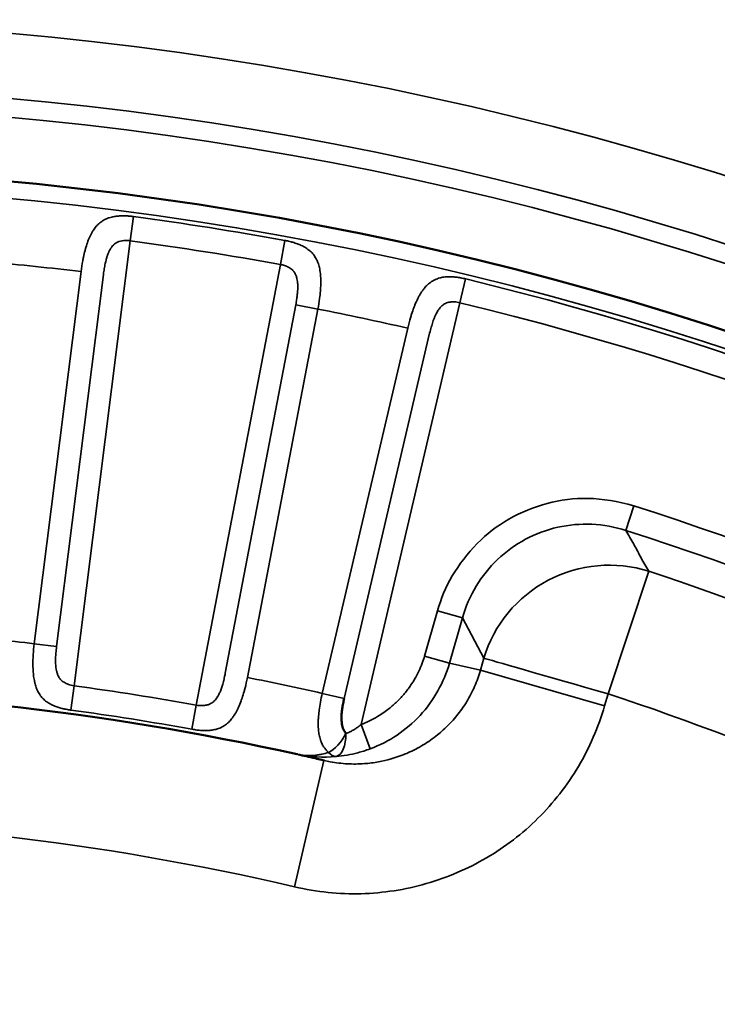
# Model space of a CAD drawing. Header units: millimetres. Extents: x 50 to 3176, y 50 to 2109.
# Tile 425 of 656: x 1190.38 to 1195.75, y 1684.13 to 1691.72. Entities that reach past the tile are written whole.
import ezdxf

# ---------------------------------------------------------------- set-up
doc = ezdxf.new("R2010")
doc.units = ezdxf.units.MM
doc.header["$LTSCALE"] = 10
doc.layers.add('Visible (ISO)', color=7, linetype='Continuous', lineweight=50)
doc.layers.add('Visible Narrow (ISO)', color=7, linetype='Continuous', lineweight=35)

msp = doc.modelspace()

# ---------------------------------------------------------------- linework, layer by layer
at = {"layer": 'Visible (ISO)'}
msp.add_line((1192.7253, 1686.0112), (1192.7073, 1686.0154), dxfattribs=at)
msp.add_circle((1187.953, 1665.5616), 25.0206, dxfattribs=at)
msp.add_arc((1187.953, 1665.5616), 21, 77.44199, 102.55805, dxfattribs=at)
for points, knots in [([(1192.8793, 1686.4891), (1192.8766, 1686.4759), (1192.8741, 1686.4633), (1192.8718, 1686.4512), (1192.8692, 1686.437), (1192.8669, 1686.4237), (1192.8651, 1686.4112), (1192.8643, 1686.4057), (1192.8635, 1686.4004), (1192.8629, 1686.3952), (1192.8618, 1686.3862), (1192.861, 1686.3777), (1192.8605, 1686.3697), (1192.8599, 1686.3613), (1192.8596, 1686.3533), (1192.8594, 1686.3457), (1192.8594, 1686.3415), (1192.8594, 1686.3374), (1192.8594, 1686.3334), (1192.8595, 1686.3311), (1192.8595, 1686.3288), (1192.8596, 1686.3266), (1192.8598, 1686.3197), (1192.8601, 1686.3132), (1192.8607, 1686.3067), (1192.8609, 1686.3047), (1192.8611, 1686.3027), (1192.8613, 1686.3006), (1192.862, 1686.2946), (1192.8628, 1686.2887), (1192.864, 1686.2829), (1192.8647, 1686.2794), (1192.8655, 1686.276), (1192.8665, 1686.2726), (1192.8667, 1686.2718), (1192.8669, 1686.2709), (1192.8672, 1686.2701), (1192.8692, 1686.2633), (1192.8717, 1686.2566), (1192.8748, 1686.2501), (1192.8777, 1686.2439), (1192.8812, 1686.2379), (1192.8851, 1686.232), (1192.8878, 1686.2279), (1192.8908, 1686.2238), (1192.894, 1686.2198)], [0, 0, 0, 0, 0.0927131, 0.0927131, 0.0927131, 0.2017768, 0.2017768, 0.2017768, 0.25, 0.25, 0.25, 0.3344202, 0.3344202, 0.3344202, 0.4231252, 0.4231252, 0.4231252, 0.4720132, 0.4720132, 0.4720132, 0.5, 0.5, 0.5, 0.5841648, 0.5841648, 0.5841648, 0.61071, 0.61071, 0.61071, 0.6905838, 0.6905838, 0.6905838, 0.7380618, 0.7380618, 0.7380618, 0.75, 0.75, 0.75, 0.8459191, 0.8459191, 0.8459191, 0.9367991, 0.9367991, 0.9367991, 0.9999999, 0.9999999, 0.9999999, 0.9999999]), ([(1192.5231, 1686.0583), (1192.5446, 1686.0535), (1192.5889, 1686.0434), (1192.6505, 1686.0297), (1192.6903, 1686.02), (1192.7075, 1686.016)], [0.0200822, 0.0200822, 0.0200822, 0.0200822, 0.3333333, 0.6666667, 0.9168116, 0.9168116, 0.9168116, 0.9168116])]:
    msp.add_open_spline(points, degree=3, knots=knots, dxfattribs=at)
at = {"layer": 'Visible Narrow (ISO)'}
for p, q in [((1191.2328, 1690.0144), (1191.2579, 1690.2019)), ((1190.8013, 1686.5867), (1191.2329, 1690.0153)), ((1192.4241, 1690.0175), (1192.3901, 1689.832)), ((1192.3901, 1689.832), (1191.7411, 1686.4378)), ((1190.8539, 1689.7783), (1190.493, 1686.911)), ((1190.6648, 1686.8894), (1191.0258, 1689.7566)), ((1193.7711, 1689.5385), (1193.8155, 1689.7217)), ((1192.5072, 1689.522), (1191.9645, 1686.6835)), ((1192.6773, 1689.4895), (1192.5072, 1689.522)), ((1193.0102, 1686.2883), (1193.7711, 1689.5385)), ((1192.1346, 1686.651), (1192.6773, 1689.4895)), ((1193.3694, 1689.3424), (1192.7107, 1686.5285)), ((1193.538, 1689.3029), (1192.8793, 1686.4891)), ((1195.0494, 1687.784), (1195.1099, 1687.9735)), ((1195.2253, 1687.4697), (1194.9119, 1686.5256)), ((1193.5997, 1687.1656), (1193.4995, 1686.8163)), ((1193.5997, 1687.1656), (1193.7909, 1687.1108)), ((1193.7909, 1687.1108), (1193.6908, 1686.7615)), ((1193.7909, 1687.1108), (1193.9559, 1686.7995)), ((1190.6648, 1686.8894), (1190.493, 1686.911)), ((1193.6907, 1686.7615), (1193.4995, 1686.8163)), ((1193.9293, 1686.7064), (1193.9559, 1686.7995)), ((1193.9293, 1686.7064), (1193.6908, 1686.7615)), ((1194.8853, 1686.4323), (1193.9292, 1686.7065)), ((1190.776, 1686.3998), (1190.8013, 1686.5867)), ((1192.7107, 1686.5285), (1192.8793, 1686.4891)), ((1194.8853, 1686.4323), (1194.9119, 1686.5255)), ((1191.7412, 1686.4383), (1191.7075, 1686.2525)), ((1193.0102, 1686.2883), (1193.0801, 1686.1012)), ((1192.4974, 1685.0384), (1192.7245, 1686.0114))]:
    msp.add_line(p, q, dxfattribs=at)
for radius in [26.1573, 25.6575, 25.5128, 25.0203, 24.8897]:
    msp.add_circle((1187.953, 1665.5616), radius, dxfattribs=at)
for radius, start, end in [(24.8613, 79.63945, 82.36055), (24.6727, 79.63945, 82.36055), (24.3898, 83.16894, 84.83106), (24.8613, 13.63945, 76.36055), (24.6727, 13.63945, 76.36055), (24.3898, 77.16894, 78.83106), (23.5269, 17.71014, 72.28986), (23.328, 17.71014, 72.28986), (23.0836, 51.10875, 71.63656), (21.5, 83.21517, 84.78483), (21.5, 77.21517, 78.78483), (21.2172, 79.7151, 82.2849), (22.0891, 51.10875, 71.6365), (21.0286, 79.7151, 82.2849), (20, 76.86634, 103.13365)]:
    msp.add_arc((1187.953, 1665.5616), radius, start, end, dxfattribs=at)
for centre, major_axis, ratio, start_param, end_param in [((1194.9118, 1686.5253), (0.8836, 0.4683), 0.988716, 0.768644, 2.369277), ((1194.9118, 1686.5253), (-0.9613, 0.2757), 0.000063, 0.105511, 1.570817), ((1192.7989, 1686.2421), (0.1036, 0.1711), 0.469436, 3.74758, 4.864047), ((1192.7989, 1686.2421), (0.0154, -0.1994), 0.470336, 0.036726, 1.422733), ((1192.7989, 1686.2421), (0.0226, -0.1987), 0.500812, 5.66319, 6.245739)]:
    msp.add_ellipse(centre, major_axis=major_axis, ratio=ratio, start_param=start_param, end_param=end_param, dxfattribs=at)
for points, knots in [([(1191.258, 1690.2022), (1191.2451, 1690.2039), (1191.2321, 1690.2053), (1191.2158, 1690.2065), (1191.2127, 1690.2067), (1191.1973, 1690.2076), (1191.1849, 1690.2079), (1191.1681, 1690.2077), (1191.1638, 1690.2076), (1191.1475, 1690.207), (1191.1354, 1690.2061), (1191.1185, 1690.204), (1191.1136, 1690.2032), (1191.0962, 1690.2002), (1191.0836, 1690.1972), (1191.0672, 1690.192), (1191.0632, 1690.1906), (1191.0467, 1690.1843), (1191.0345, 1690.1784), (1191.0194, 1690.1692), (1191.0161, 1690.167), (1191.0026, 1690.1578), (1190.9929, 1690.1497), (1190.9794, 1690.1364), (1190.9753, 1690.132), (1190.9634, 1690.1183), (1190.9558, 1690.1082), (1190.9443, 1690.0907), (1190.9401, 1690.0837), (1190.9291, 1690.064), (1190.9227, 1690.0507), (1190.9133, 1690.0291), (1190.9102, 1690.0212), (1190.9011, 1689.9971), (1190.8956, 1689.9803), (1190.8883, 1689.9554), (1190.8862, 1689.9478), (1190.8798, 1689.9234), (1190.8757, 1689.906), (1190.8701, 1689.8792), (1190.8683, 1689.87), (1190.8616, 1689.8336), (1190.8574, 1689.806), (1190.8539, 1689.7783)], [0, 0, 0, 0, 0.0736988, 0.0736988, 0.0909091, 0.0909091, 0.1585727, 0.1585727, 0.1818182, 0.1818182, 0.246636, 0.246636, 0.2727273, 0.2727273, 0.3410219, 0.3410219, 0.3636364, 0.3636364, 0.4342294, 0.4342294, 0.4545455, 0.4545455, 0.5171263, 0.5171263, 0.5454545, 0.5454545, 0.6018042, 0.6018042, 0.6363636, 0.6363636, 0.6951463, 0.6951463, 0.7272727, 0.7272727, 0.7910581, 0.7910581, 0.8181818, 0.8181818, 0.8780567, 0.8780567, 0.9090909, 0.9090909, 1, 1, 1, 1]), ([(1191.0258, 1689.7566), (1191.0279, 1689.772), (1191.0302, 1689.7867), (1191.0349, 1689.8146), (1191.0374, 1689.8277), (1191.0413, 1689.8459), (1191.0425, 1689.8516), (1191.0453, 1689.8632), (1191.0467, 1689.8689), (1191.0504, 1689.8822), (1191.0526, 1689.8895), (1191.0557, 1689.8989), (1191.0565, 1689.9013), (1191.0596, 1689.9099), (1191.062, 1689.916), (1191.0655, 1689.924), (1191.0663, 1689.926), (1191.0676, 1689.9288), (1191.068, 1689.9296), (1191.0714, 1689.9367), (1191.0747, 1689.943), (1191.0818, 1689.9553), (1191.0858, 1689.9615), (1191.0903, 1689.9675), (1191.0905, 1689.9678), (1191.0948, 1689.9734), (1191.0991, 1689.9784), (1191.1044, 1689.9836), (1191.1052, 1689.9844), (1191.1072, 1689.9863), (1191.1084, 1689.9874), (1191.1145, 1689.9926), (1191.1194, 1689.9962), (1191.1313, 1690.0032), (1191.1383, 1690.0063), (1191.146, 1690.0089), (1191.1465, 1690.0091), (1191.1533, 1690.0113), (1191.16, 1690.0129), (1191.1684, 1690.0146), (1191.1701, 1690.0149), (1191.1789, 1690.0163), (1191.1861, 1690.0171), (1191.1956, 1690.0175), (1191.1978, 1690.0176), (1191.2076, 1690.0177), (1191.2153, 1690.0174), (1191.2263, 1690.0162), (1191.2296, 1690.0158), (1191.2329, 1690.0153)], [0, 0, 0, 0, 0.080801, 0.080801, 0.161263, 0.161263, 0.2, 0.2, 0.242333, 0.242333, 0.301436, 0.301436, 0.320986, 0.320986, 0.374987, 0.374987, 0.392253, 0.392253, 0.4, 0.4, 0.456502, 0.456502, 0.515951, 0.515951, 0.519229, 0.519229, 0.575327, 0.575327, 0.584971, 0.584971, 0.6, 0.6, 0.657149, 0.657149, 0.73075, 0.73075, 0.735254, 0.735254, 0.8, 0.8, 0.81622, 0.81622, 0.883134, 0.883134, 0.903163, 0.903163, 0.971337, 0.971337, 1, 1, 1, 1]), ([(1192.6773, 1689.4895), (1192.6827, 1689.5171), (1192.6872, 1689.5447), (1192.6932, 1689.5905), (1192.6952, 1689.6088), (1192.6975, 1689.6357), (1192.6981, 1689.6445), (1192.6997, 1689.672), (1192.7001, 1689.6904), (1192.6998, 1689.7155), (1192.6996, 1689.7226), (1192.6986, 1689.7452), (1192.6973, 1689.7603), (1192.6942, 1689.783), (1192.6929, 1689.7909), (1192.6887, 1689.8121), (1192.6853, 1689.8249), (1192.679, 1689.8442), (1192.6764, 1689.8512), (1192.6682, 1689.8703), (1192.6621, 1689.8819), (1192.6522, 1689.8972), (1192.649, 1689.9018), (1192.6372, 1689.9172), (1192.6279, 1689.9272), (1192.615, 1689.9387), (1192.612, 1689.9412), (1192.5989, 1689.9518), (1192.588, 1689.9591), (1192.5732, 1689.9677), (1192.5696, 1689.9697), (1192.5552, 1689.9773), (1192.5441, 1689.9824), (1192.5283, 1689.9888), (1192.5238, 1689.9905), (1192.5074, 1689.9965), (1192.4955, 1690.0003), (1192.4796, 1690.0048), (1192.4755, 1690.0059), (1192.4585, 1690.0104), (1192.4457, 1690.0133), (1192.43, 1690.0164), (1192.427, 1690.0169), (1192.4241, 1690.0175)], [0, 0, 0, 0, 0.0909091, 0.0909091, 0.1517786, 0.1517786, 0.1818182, 0.1818182, 0.2465761, 0.2465761, 0.2727273, 0.2727273, 0.3309788, 0.3309788, 0.3636364, 0.3636364, 0.420532, 0.420532, 0.4545455, 0.4545455, 0.5174487, 0.5174487, 0.5454545, 0.5454545, 0.6162299, 0.6162299, 0.6363636, 0.6363636, 0.7053378, 0.7053378, 0.7272727, 0.7272727, 0.7921392, 0.7921392, 0.8181818, 0.8181818, 0.8856905, 0.8856905, 0.9090909, 0.9090909, 0.982763, 0.982763, 1, 1, 1, 1]), ([(1192.5072, 1689.522), (1192.5097, 1689.5358), (1192.5119, 1689.5491), (1192.5156, 1689.5735), (1192.5171, 1689.5847), (1192.5195, 1689.6051), (1192.5204, 1689.6143), (1192.5212, 1689.6242), (1192.5212, 1689.6252), (1192.522, 1689.6353), (1192.5224, 1689.644), (1192.5226, 1689.6539), (1192.5227, 1689.6555), (1192.5228, 1689.6647), (1192.5226, 1689.6721), (1192.5221, 1689.683), (1192.5218, 1689.6865), (1192.5212, 1689.6938), (1192.5208, 1689.6976), (1192.5193, 1689.7086), (1192.5181, 1689.7159), (1192.5148, 1689.7307), (1192.5127, 1689.7381), (1192.5093, 1689.7475), (1192.5084, 1689.7496), (1192.505, 1689.7578), (1192.5021, 1689.7635), (1192.4978, 1689.7705), (1192.4966, 1689.7723), (1192.4911, 1689.7801), (1192.4863, 1689.7856), (1192.4763, 1689.7949), (1192.4712, 1689.7989), (1192.4613, 1689.8057), (1192.4566, 1689.8085), (1192.4514, 1689.8114), (1192.4511, 1689.8116), (1192.4459, 1689.8144), (1192.4409, 1689.8168), (1192.431, 1689.8211), (1192.426, 1689.8229), (1192.416, 1689.8263), (1192.411, 1689.8277), (1192.4008, 1689.8302), (1192.3955, 1689.8312), (1192.3901, 1689.832)], [0, 0, 0, 0, 0.0731458, 0.0731458, 0.1400411, 0.1400411, 0.2, 0.2, 0.2070436, 0.2070436, 0.2698271, 0.2698271, 0.2818221, 0.2818221, 0.3404761, 0.3404761, 0.368723, 0.368723, 0.4, 0.4, 0.4594717, 0.4594717, 0.5237071, 0.5237071, 0.5438326, 0.5438326, 0.6, 0.6, 0.6193872, 0.6193872, 0.6874645, 0.6874645, 0.7484728, 0.7484728, 0.8, 0.8, 0.8039097, 0.8039097, 0.855517, 0.855517, 0.9045181, 0.9045181, 0.952104, 0.952104, 0.9999999, 0.9999999, 0.9999999, 0.9999999]), ([(1193.8155, 1689.7217), (1193.8029, 1689.7248), (1193.7902, 1689.7275), (1193.7741, 1689.7304), (1193.771, 1689.7309), (1193.7558, 1689.7334), (1193.7435, 1689.7351), (1193.7267, 1689.7367), (1193.7225, 1689.737), (1193.7061, 1689.7381), (1193.694, 1689.7385), (1193.6769, 1689.7381), (1193.6721, 1689.7379), (1193.6543, 1689.7367), (1193.6414, 1689.735), (1193.6246, 1689.7315), (1193.6206, 1689.7306), (1193.6037, 1689.7261), (1193.5911, 1689.7216), (1193.5751, 1689.7141), (1193.5715, 1689.7122), (1193.5571, 1689.7044), (1193.5465, 1689.6973), (1193.5317, 1689.6855), (1193.5273, 1689.6816), (1193.5141, 1689.6694), (1193.5057, 1689.6603), (1193.4923, 1689.6441), (1193.4872, 1689.6374), (1193.4742, 1689.6189), (1193.4664, 1689.6065), (1193.4549, 1689.5859), (1193.4508, 1689.5783), (1193.4392, 1689.5551), (1193.4319, 1689.539), (1193.4221, 1689.515), (1193.4192, 1689.5076), (1193.4103, 1689.484), (1193.4045, 1689.4675), (1193.3961, 1689.4414), (1193.3933, 1689.4322), (1193.3827, 1689.3964), (1193.3757, 1689.3695), (1193.3694, 1689.3424)], [0, 0, 0, 0, 0.073625, 0.073625, 0.090909, 0.090909, 0.158699, 0.158699, 0.181818, 0.181818, 0.246882, 0.246882, 0.272727, 0.272727, 0.341743, 0.341743, 0.363636, 0.363636, 0.433986, 0.433986, 0.454545, 0.454545, 0.517665, 0.517665, 0.545455, 0.545455, 0.600987, 0.600987, 0.636364, 0.636364, 0.694499, 0.694499, 0.727273, 0.727273, 0.790703, 0.790703, 0.818182, 0.818182, 0.877118, 0.877118, 0.909091, 0.909091, 1, 1, 1, 1]), ([(1193.538, 1689.3029), (1193.5422, 1689.3197), (1193.5464, 1689.3357), (1193.5517, 1689.3543), (1193.5527, 1689.3578), (1193.558, 1689.3755), (1193.5622, 1689.3888), (1193.5677, 1689.4045), (1193.569, 1689.4079), (1193.5731, 1689.419), (1193.576, 1689.4262), (1193.5819, 1689.4397), (1193.5848, 1689.4459), (1193.5908, 1689.4578), (1193.5939, 1689.4634), (1193.5977, 1689.4698), (1193.5982, 1689.4705), (1193.6011, 1689.4753), (1193.6036, 1689.4793), (1193.6105, 1689.4893), (1193.615, 1689.4952), (1193.6214, 1689.5028), (1193.6231, 1689.5047), (1193.6295, 1689.5114), (1193.6342, 1689.5159), (1193.6405, 1689.5209), (1193.6418, 1689.5219), (1193.644, 1689.5235), (1193.6448, 1689.5241), (1193.6505, 1689.5281), (1193.6555, 1689.531), (1193.6661, 1689.5359), (1193.6717, 1689.538), (1193.6829, 1689.5411), (1193.6884, 1689.5423), (1193.6977, 1689.5436), (1193.7014, 1689.5441), (1193.7071, 1689.5446), (1193.7091, 1689.5447), (1193.7171, 1689.5451), (1193.7232, 1689.5451), (1193.7359, 1689.5446), (1193.7425, 1689.544), (1193.7565, 1689.5419), (1193.7638, 1689.5404), (1193.7711, 1689.5385)], [0, 0, 0, 0, 0.0902043, 0.0902043, 0.1117248, 0.1117248, 0.2, 0.2, 0.2257277, 0.2257277, 0.2847251, 0.2847251, 0.3397487, 0.3397487, 0.3927283, 0.3927283, 0.4, 0.4, 0.4380931, 0.4380931, 0.4982659, 0.4982659, 0.5197073, 0.5197073, 0.5757809, 0.5757809, 0.5905899, 0.5905899, 0.6, 0.6, 0.6536204, 0.6536204, 0.7108128, 0.7108128, 0.7649288, 0.7649288, 0.8, 0.8, 0.8188325, 0.8188325, 0.8750742, 0.8750742, 0.9351911, 0.9351911, 1, 1, 1, 1]), ([(1195.2251, 1687.4693), (1195.2047, 1687.5045), (1195.1845, 1687.5394), (1195.1482, 1687.6062), (1195.132, 1687.6382), (1195.1131, 1687.673), (1195.1119, 1687.6753), (1195.0917, 1687.7125), (1195.0709, 1687.7481), (1195.0494, 1687.784)], [0, 0, 0, 0, 0.333333, 0.333333, 0.64521, 0.64521, 0.666667, 0.666667, 1, 1, 1, 1]), ([(1190.493, 1686.911), (1190.4896, 1686.8834), (1190.487, 1686.8558), (1190.4841, 1686.8102), (1190.4834, 1686.7921), (1190.4829, 1686.7652), (1190.4829, 1686.7561), (1190.4832, 1686.7285), (1190.4839, 1686.7102), (1190.4859, 1686.6852), (1190.4865, 1686.678), (1190.4891, 1686.6556), (1190.4913, 1686.6407), (1190.4958, 1686.6183), (1190.4977, 1686.6102), (1190.5032, 1686.5895), (1190.5071, 1686.5772), (1190.5147, 1686.5581), (1190.5178, 1686.551), (1190.5273, 1686.5321), (1190.534, 1686.5211), (1190.5448, 1686.5064), (1190.5483, 1686.502), (1190.5609, 1686.4874), (1190.5707, 1686.4781), (1190.5842, 1686.4674), (1190.5873, 1686.4651), (1190.6008, 1686.4554), (1190.6118, 1686.4489), (1190.6269, 1686.4412), (1190.6307, 1686.4394), (1190.6454, 1686.4327), (1190.6564, 1686.4284), (1190.6722, 1686.4229), (1190.6769, 1686.4214), (1190.6934, 1686.4164), (1190.7051, 1686.4133), (1190.721, 1686.4096), (1190.7251, 1686.4087), (1190.7421, 1686.4051), (1190.7549, 1686.4029), (1190.7703, 1686.4006), (1190.7732, 1686.4002), (1190.776, 1686.3998)], [0, 0, 0, 0, 0.0909091, 0.0909091, 0.1509618, 0.1509618, 0.1818182, 0.1818182, 0.246234, 0.246234, 0.2727273, 0.2727273, 0.330169, 0.330169, 0.3636364, 0.3636364, 0.4190151, 0.4190151, 0.4545455, 0.4545455, 0.517221, 0.517221, 0.5454545, 0.5454545, 0.6159758, 0.6159758, 0.6363636, 0.6363636, 0.7045179, 0.7045179, 0.7272727, 0.7272727, 0.7913147, 0.7913147, 0.8181818, 0.8181818, 0.885258, 0.885258, 0.9090909, 0.9090909, 0.9833211, 0.9833211, 1, 1, 1, 1]), ([(1190.6648, 1686.8894), (1190.6629, 1686.8724), (1190.6613, 1686.8562), (1190.6599, 1686.8377), (1190.6597, 1686.8347), (1190.6584, 1686.8161), (1190.6577, 1686.8014), (1190.6574, 1686.7855), (1190.6574, 1686.7833), (1190.6573, 1686.7724), (1190.6575, 1686.7641), (1190.6582, 1686.75), (1190.6586, 1686.744), (1190.6599, 1686.7312), (1190.6607, 1686.7245), (1190.6623, 1686.7154), (1190.6627, 1686.7128), (1190.6637, 1686.7078), (1190.6642, 1686.7054), (1190.6666, 1686.6952), (1190.6687, 1686.6875), (1190.6718, 1686.6783), (1190.6725, 1686.6765), (1190.6757, 1686.668), (1190.6786, 1686.6617), (1190.6825, 1686.6548), (1190.683, 1686.6538), (1190.6853, 1686.65), (1190.687, 1686.6472), (1190.6909, 1686.6417), (1190.6931, 1686.639), (1190.6994, 1686.6317), (1190.7037, 1686.6276), (1190.7128, 1686.6201), (1190.7175, 1686.6168), (1190.7274, 1686.6107), (1190.7326, 1686.6079), (1190.7381, 1686.6052), (1190.7381, 1686.6052), (1190.744, 1686.6024), (1190.75, 1686.5998), (1190.7629, 1686.5951), (1190.7698, 1686.5929), (1190.7845, 1686.5893), (1190.7922, 1686.5878), (1190.8005, 1686.5868), (1190.8009, 1686.5867), (1190.8013, 1686.5867)], [0, 0, 0, 0, 0.0893422, 0.0893422, 0.1071908, 0.1071908, 0.2, 0.2, 0.2155698, 0.2155698, 0.2765671, 0.2765671, 0.3240397, 0.3240397, 0.3789522, 0.3789522, 0.4, 0.4, 0.4206782, 0.4206782, 0.4850285, 0.4850285, 0.5014574, 0.5014574, 0.5608849, 0.5608849, 0.5709013, 0.5709013, 0.6, 0.6, 0.6325472, 0.6325472, 0.6893338, 0.6893338, 0.7443642, 0.7443642, 0.8, 0.8, 0.8006629, 0.8006629, 0.8610412, 0.8610412, 0.9272824, 0.9272824, 0.9963442, 0.9963442, 1, 1, 1, 1]), ([(1193.0102, 1686.2883), (1193.0323, 1686.2969), (1193.0536, 1686.3063), (1193.0744, 1686.3164), (1193.0956, 1686.3267), (1193.1162, 1686.3377), (1193.1362, 1686.3496), (1193.1529, 1686.3595), (1193.1693, 1686.3699), (1193.1852, 1686.381), (1193.1992, 1686.3907), (1193.2129, 1686.4008), (1193.2262, 1686.4115), (1193.2479, 1686.4288), (1193.2688, 1686.4472), (1193.2888, 1686.4668), (1193.2987, 1686.4765), (1193.3084, 1686.4865), (1193.3178, 1686.4967), (1193.3368, 1686.5172), (1193.3546, 1686.5386), (1193.3713, 1686.5608), (1193.3793, 1686.5715), (1193.387, 1686.5823), (1193.3944, 1686.5933), (1193.4042, 1686.6078), (1193.4135, 1686.6226), (1193.4223, 1686.6377), (1193.4339, 1686.6576), (1193.4446, 1686.678), (1193.4545, 1686.6989), (1193.4642, 1686.7195), (1193.4731, 1686.7406), (1193.4812, 1686.7622), (1193.4878, 1686.7799), (1193.4939, 1686.7979), (1193.4995, 1686.8163)], [0, 0, 0, 0, 0.091828, 0.091828, 0.091828, 0.185727, 0.185727, 0.185727, 0.264303, 0.264303, 0.264303, 0.333333, 0.333333, 0.333333, 0.445358, 0.445358, 0.445358, 0.50108, 0.50108, 0.50108, 0.612977, 0.612977, 0.612977, 0.666667, 0.666667, 0.666667, 0.737827, 0.737827, 0.737827, 0.831865, 0.831865, 0.831865, 0.92436, 0.92436, 0.92436, 1, 1, 1, 1]), ([(1193.9292, 1686.7065), (1193.9172, 1686.6641), (1193.9022, 1686.6226), (1193.8668, 1686.5419), (1193.8464, 1686.5027), (1193.8167, 1686.4542), (1193.8099, 1686.4434), (1193.7802, 1686.3988), (1193.7554, 1686.366), (1193.7019, 1686.3038), (1193.6731, 1686.2743), (1193.6282, 1686.2335), (1193.6133, 1686.2208), (1193.5636, 1686.1807), (1193.5272, 1686.1552), (1193.4512, 1686.1091), (1193.4117, 1686.0885), (1193.3588, 1686.0653), (1193.3466, 1686.0602), (1193.2732, 1686.0314), (1193.2098, 1686.0132), (1193.1088, 1685.9947), (1193.0722, 1685.9899), (1192.9917, 1685.984), (1192.9478, 1685.9835), (1192.8601, 1685.9882), (1192.8163, 1685.9934), (1192.757, 1686.0042), (1192.7411, 1686.0075), (1192.7255, 1686.012)], [0, 0, 0, 0, 0.0875301, 0.0875301, 0.1748512, 0.1748512, 0.2, 0.2, 0.280813, 0.280813, 0.3615995, 0.3615995, 0.4, 0.4, 0.4870223, 0.4870223, 0.5741084, 0.5741084, 0.6, 0.6, 0.7284058, 0.7284058, 0.8, 0.8, 0.8845503, 0.8845503, 0.9685617, 0.9685617, 0.9994625, 0.9994625, 0.9994625, 0.9994625]), ([(1193.6908, 1686.7615), (1193.6694, 1686.6869), (1193.6094, 1686.5427), (1193.4706, 1686.3525), (1193.2926, 1686.2004), (1193.1531, 1686.1286), (1193.0801, 1686.1012)], [0.0000314, 0.0000314, 0.0000314, 0.0000314, 0.25, 0.5, 0.75, 1, 1, 1, 1]), ([(1191.7075, 1686.2523), (1191.7201, 1686.25), (1191.7328, 1686.248), (1191.7488, 1686.2461), (1191.7517, 1686.2457), (1191.7666, 1686.2441), (1191.7787, 1686.2432), (1191.7952, 1686.2425), (1191.7995, 1686.2423), (1191.8154, 1686.2421), (1191.8272, 1686.2423), (1191.844, 1686.2435), (1191.849, 1686.244), (1191.8662, 1686.246), (1191.8785, 1686.2482), (1191.895, 1686.2524), (1191.8994, 1686.2536), (1191.9164, 1686.259), (1191.9288, 1686.2641), (1191.9444, 1686.2724), (1191.9479, 1686.2744), (1191.9616, 1686.2828), (1191.9716, 1686.2901), (1191.9859, 1686.3025), (1191.9904, 1686.3068), (1192.0032, 1686.3199), (1192.0112, 1686.3293), (1192.0238, 1686.3461), (1192.0286, 1686.353), (1192.0408, 1686.372), (1192.0481, 1686.3848), (1192.0587, 1686.4058), (1192.0624, 1686.4135), (1192.0731, 1686.437), (1192.0797, 1686.4536), (1192.0886, 1686.4778), (1192.0911, 1686.485), (1192.0992, 1686.509), (1192.1044, 1686.5261), (1192.1118, 1686.5523), (1192.1141, 1686.5612), (1192.1232, 1686.5966), (1192.1293, 1686.6237), (1192.1346, 1686.651)], [0, 0, 0, 0, 0.0741392, 0.0741392, 0.0909091, 0.0909091, 0.1581575, 0.1581575, 0.1818182, 0.1818182, 0.245635, 0.245635, 0.2727273, 0.2727273, 0.3394334, 0.3394334, 0.3636364, 0.3636364, 0.4340394, 0.4340394, 0.4545455, 0.4545455, 0.5160527, 0.5160527, 0.5454545, 0.5454545, 0.6011716, 0.6011716, 0.6363636, 0.6363636, 0.695142, 0.695142, 0.7272727, 0.7272727, 0.7916538, 0.7916538, 0.8181818, 0.8181818, 0.8787809, 0.8787809, 0.9090909, 0.9090909, 1, 1, 1, 1]), ([(1191.7411, 1686.4378), (1191.752, 1686.4358), (1191.7627, 1686.4347), (1191.7731, 1686.4343), (1191.7827, 1686.434), (1191.7921, 1686.4343), (1191.8011, 1686.4353), (1191.8023, 1686.4354), (1191.8034, 1686.4355), (1191.8046, 1686.4357), (1191.8066, 1686.4359), (1191.8087, 1686.4362), (1191.8107, 1686.4365), (1191.816, 1686.4373), (1191.8211, 1686.4384), (1191.8261, 1686.4396), (1191.8302, 1686.4407), (1191.8343, 1686.442), (1191.8383, 1686.4434), (1191.8419, 1686.4448), (1191.8454, 1686.4462), (1191.8488, 1686.4479), (1191.8541, 1686.4505), (1191.8591, 1686.4535), (1191.8641, 1686.457), (1191.8655, 1686.458), (1191.867, 1686.4591), (1191.8684, 1686.4602), (1191.8741, 1686.4647), (1191.8795, 1686.4699), (1191.8846, 1686.4755), (1191.8858, 1686.4769), (1191.887, 1686.4782), (1191.8882, 1686.4796), (1191.8918, 1686.4839), (1191.8953, 1686.4885), (1191.8987, 1686.4932), (1191.9017, 1686.4976), (1191.9046, 1686.5021), (1191.9074, 1686.5067), (1191.909, 1686.5094), (1191.9106, 1686.5122), (1191.9121, 1686.5149), (1191.9164, 1686.5227), (1191.9202, 1686.5305), (1191.9237, 1686.5387), (1191.9277, 1686.548), (1191.9313, 1686.5578), (1191.9348, 1686.5684), (1191.9366, 1686.5737), (1191.9384, 1686.5793), (1191.9401, 1686.585), (1191.9416, 1686.5899), (1191.943, 1686.5949), (1191.9445, 1686.6001), (1191.9479, 1686.6123), (1191.9513, 1686.6254), (1191.9546, 1686.6394), (1191.9554, 1686.6426), (1191.9562, 1686.6459), (1191.9569, 1686.6492), (1191.9595, 1686.6602), (1191.962, 1686.6717), (1191.9645, 1686.6835)], [0, 0, 0, 0, 0.088359, 0.088359, 0.088359, 0.170434, 0.170434, 0.170434, 0.181041, 0.181041, 0.181041, 0.2, 0.2, 0.2, 0.249046, 0.249046, 0.249046, 0.29008, 0.29008, 0.29008, 0.32679, 0.32679, 0.32679, 0.383275, 0.383275, 0.383275, 0.4, 0.4, 0.4, 0.465844, 0.465844, 0.465844, 0.481054, 0.481054, 0.481054, 0.529279, 0.529279, 0.529279, 0.57363, 0.57363, 0.57363, 0.6, 0.6, 0.6, 0.674023, 0.674023, 0.674023, 0.757899, 0.757899, 0.757899, 0.8, 0.8, 0.8, 0.835079, 0.835079, 0.835079, 0.917587, 0.917587, 0.917587, 0.936774, 0.936774, 0.936774, 1, 1, 1, 1]), ([(1192.7107, 1686.5285), (1192.7055, 1686.5062), (1192.7009, 1686.4836), (1192.6932, 1686.4409), (1192.69, 1686.4206), (1192.6871, 1686.3982), (1192.6868, 1686.3955), (1192.6864, 1686.3928), (1192.6843, 1686.3752), (1192.6827, 1686.3582), (1192.6813, 1686.3369), (1192.6811, 1686.3324), (1192.6801, 1686.3122), (1192.6798, 1686.2967), (1192.6802, 1686.2764), (1192.6804, 1686.2711), (1192.6808, 1686.264), (1192.6809, 1686.2622), (1192.682, 1686.2447), (1192.6836, 1686.2297), (1192.6863, 1686.2136), (1192.6867, 1686.2119), (1192.6895, 1686.1964), (1192.6928, 1686.1832), (1192.6978, 1686.1681), (1192.6987, 1686.1654), (1192.7011, 1686.159), (1192.7025, 1686.1554), (1192.7081, 1686.142), (1192.7127, 1686.1327), (1192.723, 1686.1154), (1192.7287, 1686.1073), (1192.7366, 1686.0975), (1192.7383, 1686.0954), (1192.7461, 1686.0865), (1192.7525, 1686.08), (1192.7595, 1686.0738)], [0, 0, 0, 0, 0.124123, 0.124123, 0.23516, 0.23516, 0.247161, 0.25, 0.25, 0.3436, 0.3436, 0.368609, 0.368609, 0.457245, 0.457245, 0.488695, 0.488695, 0.5, 0.5, 0.595421, 0.595421, 0.60694, 0.60694, 0.700496, 0.700496, 0.721308, 0.721308, 0.75, 0.75, 0.82957, 0.82957, 0.907335, 0.907335, 0.928714, 0.928714, 1, 1, 1, 1]), ([(1192.4974, 1685.0384), (1192.6706, 1684.999), (1193.0116, 1684.9634), (1193.5187, 1685.0422), (1193.9871, 1685.2437), (1194.3858, 1685.5493), (1194.7035, 1685.9555), (1194.8364, 1686.2653), (1194.8853, 1686.4323)], [0, 0, 0, 0, 0.1666667, 0.3333333, 0.5, 0.6666667, 0.8333333, 0.9999981, 0.9999981, 0.9999981, 0.9999981]), ([(1192.894, 1686.2198), (1192.894, 1686.2199), (1192.8941, 1686.2199), (1192.9031, 1686.223), (1192.9126, 1686.2269), (1192.9233, 1686.2319), (1192.9243, 1686.2324), (1192.9271, 1686.2337), (1192.9289, 1686.2346), (1192.9383, 1686.2393), (1192.9461, 1686.2436), (1192.9592, 1686.2514), (1192.9646, 1686.2548), (1192.9738, 1686.2608), (1192.9776, 1686.2634), (1192.991, 1686.2729), (1193.0006, 1686.2803), (1193.0102, 1686.2883)], [0, 0, 0, 0, 0.000012, 0.000012, 0.259553, 0.259553, 0.285624, 0.285624, 0.333333, 0.333333, 0.53145, 0.53145, 0.666667, 0.666667, 0.761346, 0.761346, 1, 1, 1, 1]), ([(1193.0801, 1686.1012), (1193.047, 1686.0889), (1192.983, 1686.0693), (1192.9028, 1686.0527), (1192.8461, 1686.0454), (1192.8182, 1686.0432)], [0, 0, 0, 0, 0.3333333, 0.6666667, 0.9982378, 0.9982378, 0.9982378, 0.9982378]), ([(1192.7595, 1686.0738), (1192.7425, 1686.0683), (1192.7257, 1686.0638), (1192.7091, 1686.0602), (1192.6984, 1686.0579), (1192.6878, 1686.0559), (1192.6774, 1686.0544), (1192.6651, 1686.0525), (1192.653, 1686.0512), (1192.6409, 1686.0503), (1192.6288, 1686.0495), (1192.6168, 1686.0491), (1192.6047, 1686.0493), (1192.6027, 1686.0493), (1192.6007, 1686.0494), (1192.5987, 1686.0494), (1192.5829, 1686.0498), (1192.5669, 1686.0511), (1192.5509, 1686.0534), (1192.5402, 1686.0549), (1192.5296, 1686.0568), (1192.5189, 1686.0592)], [0, 0, 0, 0, 0.2027202, 0.2027202, 0.2027202, 0.3333333, 0.3333333, 0.3333333, 0.4872866, 0.4872866, 0.4872866, 0.6410712, 0.6410712, 0.6410712, 0.6666667, 0.6666667, 0.6666667, 0.8669666, 0.8669666, 0.8669666, 0.9999995, 0.9999995, 0.9999995, 0.9999995])]:
    msp.add_open_spline(points, degree=3, knots=knots, dxfattribs=at)
for points in [[(1195.1099, 1687.9735), (1194.987, 1688.0085), (1194.7516, 1688.0473), (1194.4438, 1688.0055), (1194.1385, 1687.8822), (1193.8971, 1687.6943), (1193.6979, 1687.4336), (1193.6243, 1687.2578), (1193.5997, 1687.1656)], [(1193.7909, 1687.1108), (1193.8153, 1687.1968), (1193.8873, 1687.3615), (1194.0533, 1687.5685), (1194.2711, 1687.7265), (1194.5225, 1687.8197), (1194.7879, 1687.8431), (1194.9645, 1687.8114), (1195.0494, 1687.784)], [(1192.5228, 1686.0583), (1192.6185, 1686.0375), (1192.7176, 1686.0321), (1192.8173, 1686.0431)]]:
    msp.add_open_spline(points, degree=3, dxfattribs=at)

doc.saveas('drawing.dxf')
